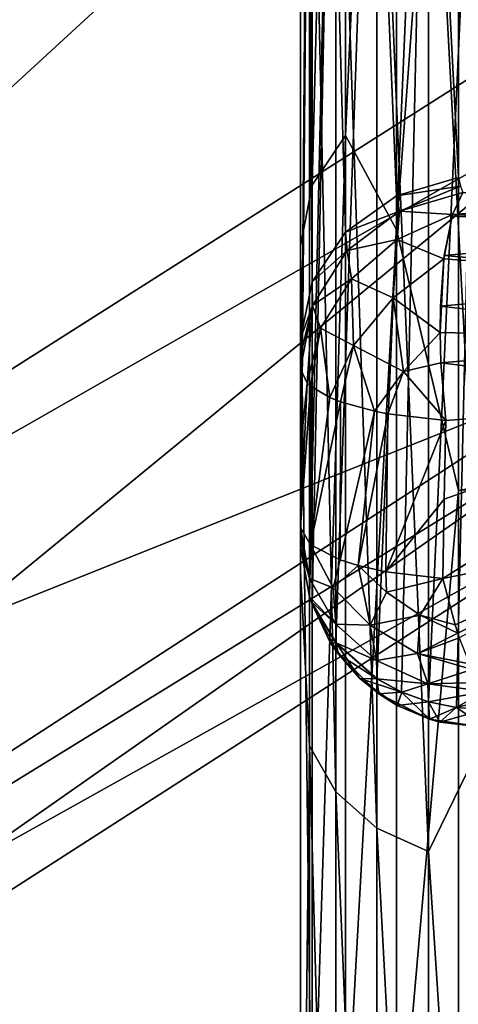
# Model space of a CAD drawing. Header units: millimetres. Extents: x -147 to 182, y -41 to 41.
# Tile 262 of 309: x 138.394 to 138.872, y -20.756 to -19.683. Entities that reach past the tile are written whole.
import ezdxf

# ---------------------------------------------------------------- set-up
doc = ezdxf.new("R2010")
doc.units = ezdxf.units.MM
doc.header["$LTSCALE"] = 51.403556
for name, color, linetype in [('101', 7, 'CONTINUOUS'), ('113', 7, 'CONTINUOUS'), ('116', 7, 'CONTINUOUS'), ('117', 7, 'CONTINUOUS'), ('119', 7, 'CONTINUOUS'), ('125', 7, 'CONTINUOUS'), ('126', 7, 'CONTINUOUS'), ('127', 7, 'CONTINUOUS'), ('128', 7, 'CONTINUOUS'), ('140', 7, 'CONTINUOUS'), ('16', 7, 'CONTINUOUS'), ('17', 7, 'CONTINUOUS'), ('96', 7, 'CONTINUOUS'), ('98', 7, 'CONTINUOUS'), ('99', 7, 'CONTINUOUS')]:
    doc.layers.add(name, color=color, linetype=linetype)

msp = doc.modelspace()

# ---------------------------------------------------------------- linework, layer by layer
at = {"layer": '101', "color": 7, "linetype": 'CONTINUOUS'}
for points in [[(138.7, -18.911, 12.7332), (138.7, -20.257, 10.4601), (138.7098, -18.9905, 12.726), (138.7, -18.911, 12.7332)], [(138.7, -20.284, -10.4077), (138.7, -18.944, -12.684), (138.7098, -19.1881, -12.426), (138.7, -20.284, -10.4077)], [(138.7, -20.257, 10.4601), (138.7098, -20.3121, 10.4885), (138.7098, -18.9905, 12.726), (138.7, -20.257, 10.4601)], [(138.7098, -20.3121, 10.4885), (138.7385, -19.0371, 12.7572), (138.7098, -18.9905, 12.726), (138.7098, -20.3121, 10.4885)], [(138.7129, -20.3198, 10.4925), (138.7385, -19.0371, 12.7572), (138.7098, -20.3121, 10.4885), (138.7129, -20.3198, 10.4925)], [(138.7385, -20.3619, 10.5142), (138.7385, -19.0371, 12.7572), (138.7129, -20.3198, 10.4925), (138.7385, -20.3619, 10.5142)], [(138.7385, -20.3619, 10.5142), (138.7833, -19.0739, 12.7819), (138.7385, -19.0371, 12.7572), (138.7385, -20.3619, 10.5142)], [(138.7833, -20.4013, 10.5346), (138.7833, -19.0739, 12.7819), (138.7385, -20.3619, 10.5142), (138.7833, -20.4013, 10.5346)], [(138.7833, -20.4013, 10.5346), (138.8395, -19.0974, 12.7976), (138.7833, -19.0739, 12.7819), (138.7833, -20.4013, 10.5346)], [(138.8703, -20.4327, 10.5508), (138.9018, -19.0771, 12.8446), (138.8395, -20.4264, 10.5475), (138.8703, -20.4327, 10.5508)], [(138.8395, -20.4264, 10.5475), (138.9018, -19.0771, 12.8446), (138.8395, -19.0974, 12.7976), (138.8395, -20.4264, 10.5475)], [(138.9018, -20.4347, 10.5518), (138.9018, -19.0771, 12.8446), (138.8703, -20.4327, 10.5508), (138.9018, -20.4347, 10.5518)], [(138.8103, -20.4158, 10.5421), (138.8395, -19.0974, 12.7976), (138.7833, -20.4013, 10.5346), (138.8103, -20.4158, 10.5421)], [(138.8395, -20.4264, 10.5475), (138.8395, -19.0974, 12.7976), (138.8103, -20.4158, 10.5421), (138.8395, -20.4264, 10.5475)], [(138.9018, -19.1103, -12.7951), (138.9018, -20.462, -10.4988), (138.8395, -19.2961, -12.4959), (138.9018, -19.1103, -12.7951)], [(138.7, -20.284, -10.4077), (138.7098, -19.1881, -12.426), (138.7098, -20.4744, -10.168), (138.7, -20.284, -10.4077)], [(138.7385, -19.2352, -12.4564), (138.7385, -20.5246, -10.1929), (138.7098, -19.1881, -12.426), (138.7385, -19.2352, -12.4564)], [(138.7098, -19.1881, -12.426), (138.7385, -20.5246, -10.1929), (138.7098, -20.4744, -10.168), (138.7098, -19.1881, -12.426)], [(138.7832, -19.2724, -12.4805), (138.7832, -20.5643, -10.2127), (138.7385, -19.2352, -12.4564), (138.7832, -19.2724, -12.4805)], [(138.7385, -19.2352, -12.4564), (138.7832, -20.5643, -10.2127), (138.7385, -20.5246, -10.1929), (138.7385, -19.2352, -12.4564)], [(138.8395, -19.2961, -12.4959), (138.8395, -20.5896, -10.2252), (138.7832, -19.2724, -12.4805), (138.8395, -19.2961, -12.4959)], [(138.7832, -19.2724, -12.4805), (138.8395, -20.5896, -10.2252), (138.7832, -20.5643, -10.2127), (138.7832, -19.2724, -12.4805)], [(138.8395, -19.2961, -12.4959), (138.9018, -20.462, -10.4988), (138.8395, -20.5896, -10.2252), (138.8395, -19.2961, -12.4959)], [(138.7, -21.3516, -7.9918), (138.7, -20.284, -10.4077), (138.7098, -20.4744, -10.168), (138.7, -21.3516, -7.9918)], [(138.9018, -20.462, -10.4988), (138.9018, -21.539, -8.0616), (138.8395, -20.5896, -10.2252), (138.9018, -20.462, -10.4988)], [(138.7, -21.3516, -7.9918), (138.7098, -20.4744, -10.168), (138.7098, -21.4961, -7.7786), (138.7, -21.3516, -7.9918)], [(138.7385, -20.5246, -10.1929), (138.7385, -21.5488, -7.7977), (138.7098, -20.4744, -10.168), (138.7385, -20.5246, -10.1929)], [(138.7098, -20.4744, -10.168), (138.7385, -21.5488, -7.7977), (138.7098, -21.4961, -7.7786), (138.7098, -20.4744, -10.168)], [(138.7832, -20.5643, -10.2127), (138.7832, -21.5905, -7.8128), (138.7385, -20.5246, -10.1929), (138.7832, -20.5643, -10.2127)], [(138.7385, -20.5246, -10.1929), (138.7832, -21.5905, -7.8128), (138.7385, -21.5488, -7.7977), (138.7385, -20.5246, -10.1929)], [(138.8395, -20.5896, -10.2252), (138.8395, -21.6171, -7.8224), (138.7832, -20.5643, -10.2127), (138.8395, -20.5896, -10.2252)], [(138.7832, -20.5643, -10.2127), (138.8395, -21.6171, -7.8224), (138.7832, -21.5905, -7.8128), (138.7832, -20.5643, -10.2127)], [(138.8395, -20.5896, -10.2252), (138.9018, -21.539, -8.0616), (138.8395, -21.6171, -7.8224), (138.8395, -20.5896, -10.2252)]]:
    msp.add_3dface(points, dxfattribs=at)
at = {"layer": '113', "color": 7, "linetype": 'CONTINUOUS'}
for points in [[(138.7098, -20.3121, 10.4885), (138.7, -20.257, 10.4601), (138.7099, -20.312, 10.4314), (138.7098, -20.3121, 10.4885)], [(138.7118, -20.3169, 10.4288), (138.7098, -20.3121, 10.4885), (138.7099, -20.312, 10.4314), (138.7118, -20.3169, 10.4288)], [(138.7129, -20.3198, 10.4925), (138.7098, -20.3121, 10.4885), (138.7118, -20.3169, 10.4288), (138.7129, -20.3198, 10.4925)], [(138.7329, -20.3624, 10.4289), (138.7129, -20.3198, 10.4925), (138.7118, -20.3169, 10.4288), (138.7329, -20.3624, 10.4289)], [(138.7329, -20.3624, 10.4289), (138.7118, -20.3169, 10.4288), (138.7389, -20.3622, 10.4055), (138.7329, -20.3624, 10.4289)], [(138.7385, -20.3619, 10.5142), (138.7129, -20.3198, 10.4925), (138.7415, -20.3746, 10.4922), (138.7385, -20.3619, 10.5142)], [(138.7415, -20.3746, 10.4922), (138.7129, -20.3198, 10.4925), (138.7329, -20.3624, 10.4289), (138.7415, -20.3746, 10.4922)], [(138.7648, -20.401, 10.4288), (138.7329, -20.3624, 10.4289), (138.7389, -20.3622, 10.4055), (138.7648, -20.401, 10.4288)], [(138.7648, -20.401, 10.4288), (138.7415, -20.3746, 10.4922), (138.7329, -20.3624, 10.4289), (138.7648, -20.401, 10.4288)], [(138.7833, -20.4013, 10.5346), (138.7385, -20.3619, 10.5142), (138.7415, -20.3746, 10.4922), (138.7833, -20.4013, 10.5346)], [(138.7838, -20.4015, 10.3852), (138.7648, -20.401, 10.4288), (138.7389, -20.3622, 10.4055), (138.7838, -20.4015, 10.3852)], [(138.7855, -20.4178, 10.4921), (138.7833, -20.4013, 10.5346), (138.7415, -20.3746, 10.4922), (138.7855, -20.4178, 10.4921)], [(138.7855, -20.4178, 10.4921), (138.7415, -20.3746, 10.4922), (138.7648, -20.401, 10.4288), (138.7855, -20.4178, 10.4921)], [(138.8053, -20.4303, 10.4287), (138.7855, -20.4178, 10.4921), (138.7648, -20.401, 10.4288), (138.8053, -20.4303, 10.4287)], [(138.8053, -20.4303, 10.4287), (138.7648, -20.401, 10.4288), (138.8107, -20.4159, 10.3778), (138.8053, -20.4303, 10.4287)], [(138.8107, -20.4159, 10.3778), (138.7648, -20.401, 10.4288), (138.7838, -20.4015, 10.3852), (138.8107, -20.4159, 10.3778)], [(138.8103, -20.4158, 10.5421), (138.7833, -20.4013, 10.5346), (138.7855, -20.4178, 10.4921), (138.8103, -20.4158, 10.5421)], [(138.8407, -20.4453, 10.4919), (138.8103, -20.4158, 10.5421), (138.7855, -20.4178, 10.4921), (138.8407, -20.4453, 10.4919)], [(138.8407, -20.4453, 10.4919), (138.7855, -20.4178, 10.4921), (138.8053, -20.4303, 10.4287), (138.8407, -20.4453, 10.4919)], [(138.8396, -20.4264, 10.3725), (138.8053, -20.4303, 10.4287), (138.8107, -20.4159, 10.3778), (138.8396, -20.4264, 10.3725)], [(138.8395, -20.4264, 10.5475), (138.8103, -20.4158, 10.5421), (138.8407, -20.4453, 10.4919), (138.8395, -20.4264, 10.5475)], [(138.8519, -20.4486, 10.4286), (138.8053, -20.4303, 10.4287), (138.8396, -20.4264, 10.3725), (138.8519, -20.4486, 10.4286)], [(138.8703, -20.4327, 10.5508), (138.8395, -20.4264, 10.5475), (138.8407, -20.4453, 10.4919), (138.8703, -20.4327, 10.5508)], [(138.87, -20.4327, 10.3693), (138.8519, -20.4486, 10.4286), (138.8396, -20.4264, 10.3725), (138.87, -20.4327, 10.3693)], [(138.8519, -20.4486, 10.4286), (138.8407, -20.4453, 10.4919), (138.8053, -20.4303, 10.4287), (138.8519, -20.4486, 10.4286)], [(138.9017, -20.4545, 10.4918), (138.8703, -20.4327, 10.5508), (138.8407, -20.4453, 10.4919), (138.9017, -20.4545, 10.4918)], [(138.9012, -20.4348, 10.3685), (138.8519, -20.4486, 10.4286), (138.87, -20.4327, 10.3693), (138.9012, -20.4348, 10.3685)], [(138.9012, -20.4348, 10.3685), (138.9015, -20.4545, 10.4284), (138.8519, -20.4486, 10.4286), (138.9012, -20.4348, 10.3685)], [(138.9018, -20.4347, 10.5518), (138.8703, -20.4327, 10.5508), (138.9017, -20.4545, 10.4918), (138.9018, -20.4347, 10.5518)], [(138.9015, -20.4545, 10.4284), (138.9017, -20.4545, 10.4918), (138.8407, -20.4453, 10.4919), (138.9015, -20.4545, 10.4284)], [(138.9015, -20.4545, 10.4284), (138.8407, -20.4453, 10.4919), (138.8519, -20.4486, 10.4286), (138.9015, -20.4545, 10.4284)]]:
    msp.add_3dface(points, dxfattribs=at)
at = {"layer": '116', "color": 7, "linetype": 'CONTINUOUS'}
for points in [[(138.7491, -19.809, -10.5917), (138.7491, -18.424, -12.8506), (138.7127, -19.863, -10.6206), (138.7491, -19.809, -10.5917)], [(138.7127, -19.863, -10.6206), (138.7491, -18.424, -12.8506), (138.7127, -18.4742, -12.8856), (138.7127, -19.863, -10.6206)], [(138.7491, -19.809, -10.5917), (138.8047, -18.5888, -12.5314), (138.7491, -18.424, -12.8506), (138.7491, -19.809, -10.5917)], [(138.7, -18.5369, -12.9181), (138.7127, -19.863, -10.6206), (138.7127, -18.4742, -12.8856), (138.7, -18.5369, -12.9181)], [(138.7, -18.5369, -12.9181), (138.7, -19.9293, -10.6451), (138.7127, -19.863, -10.6206), (138.7, -18.5369, -12.9181)], [(138.8047, -18.5437, 12.5981), (138.8047, -19.8746, 10.372), (138.7491, -18.5519, 12.6653), (138.8047, -18.5437, 12.5981)], [(138.8722, -18.5889, 12.4914), (138.8722, -19.8549, 10.3617), (138.8047, -18.5437, 12.5981), (138.8722, -18.5889, 12.4914)], [(138.8047, -18.5437, 12.5981), (138.8722, -19.8549, 10.3617), (138.8047, -19.8746, 10.372), (138.8047, -18.5437, 12.5981)], [(138.7491, -18.5519, 12.6653), (138.7491, -19.9142, 10.3926), (138.7127, -18.6024, 12.6998), (138.7491, -18.5519, 12.6653)], [(138.7491, -18.5519, 12.6653), (138.8047, -19.8746, 10.372), (138.7491, -19.9142, 10.3926), (138.7491, -18.5519, 12.6653)], [(138.8047, -19.9118, -10.3005), (138.8047, -18.5888, -12.5314), (138.7491, -19.809, -10.5917), (138.8047, -19.9118, -10.3005)], [(138.8047, -19.9118, -10.3005), (138.8722, -19.0033, -11.8516), (138.8047, -18.5888, -12.5314), (138.8047, -19.9118, -10.3005)], [(138.7, -18.667, 12.7294), (138.7127, -18.6024, 12.6998), (138.7127, -19.9684, 10.4209), (138.7, -18.667, 12.7294)], [(138.7127, -18.6024, 12.6998), (138.7491, -19.9142, 10.3926), (138.7127, -19.9684, 10.4209), (138.7127, -18.6024, 12.6998)], [(138.7, -20.0305, 10.4533), (138.7, -18.667, 12.7294), (138.7127, -19.9684, 10.4209), (138.7, -20.0305, 10.4533)], [(138.8722, -20.1961, -9.68), (138.8722, -19.0033, -11.8516), (138.8047, -19.9118, -10.3005), (138.8722, -20.1961, -9.68)], [(138.7491, -20.9184, -8.1855), (138.7491, -19.809, -10.5917), (138.7127, -20.9754, -8.2078), (138.7491, -20.9184, -8.1855)], [(138.7127, -20.9754, -8.2078), (138.7491, -19.809, -10.5917), (138.7127, -19.863, -10.6206), (138.7127, -20.9754, -8.2078)], [(138.7491, -20.9184, -8.1855), (138.8047, -19.9118, -10.3005), (138.7491, -19.809, -10.5917), (138.7491, -20.9184, -8.1855)], [(138.7, -19.9293, -10.6451), (138.7127, -20.9754, -8.2078), (138.7127, -19.863, -10.6206), (138.7, -19.9293, -10.6451)], [(138.8047, -20.9682, -7.9318), (138.8047, -19.9118, -10.3005), (138.7491, -20.9184, -8.1855), (138.8047, -20.9682, -7.9318)], [(138.8047, -20.9682, -7.9318), (138.8722, -20.1961, -9.68), (138.8047, -19.9118, -10.3005), (138.8047, -20.9682, -7.9318)], [(138.7, -19.9293, -10.6451), (138.7, -21.0443, -8.2239), (138.7127, -20.9754, -8.2078), (138.7, -19.9293, -10.6451)], [(138.8722, -21.1417, -7.39), (138.8722, -20.1961, -9.68), (138.8047, -20.9682, -7.9318), (138.8722, -21.1417, -7.39)]]:
    msp.add_3dface(points, dxfattribs=at)
at = {"layer": '117', "color": 7, "linetype": 'CONTINUOUS'}
for points in [[(138.8722, -19.8549, 10.3617), (138.8745, -19.8641, 10.3406), (138.8047, -19.8746, 10.372), (138.8722, -19.8549, 10.3617)], [(138.8047, -19.8746, 10.372), (138.8745, -19.8641, 10.3406), (138.808, -19.8914, 10.3235), (138.8047, -19.8746, 10.372)], [(138.8745, -19.8641, 10.3406), (138.8772, -19.8709, 10.3182), (138.808, -19.8914, 10.3235), (138.8745, -19.8641, 10.3406)], [(138.7491, -19.9142, 10.3926), (138.8047, -19.8746, 10.372), (138.808, -19.8914, 10.3235), (138.7491, -19.9142, 10.3926)], [(138.7508, -19.9344, 10.3347), (138.7491, -19.9142, 10.3926), (138.808, -19.8914, 10.3235), (138.7508, -19.9344, 10.3347)], [(138.7127, -19.9684, 10.4209), (138.7491, -19.9142, 10.3926), (138.7508, -19.9344, 10.3347), (138.7127, -19.9684, 10.4209)], [(138.7131, -19.9943, 10.3502), (138.7127, -19.9684, 10.4209), (138.7508, -19.9344, 10.3347), (138.7131, -19.9943, 10.3502)], [(138.7, -20.0305, 10.4533), (138.7127, -19.9684, 10.4209), (138.7131, -19.9943, 10.3502), (138.7, -20.0305, 10.4533)], [(138.7, -20.0633, 10.368), (138.7, -20.0492, 10.4119), (138.7131, -19.9943, 10.3502), (138.7, -20.0633, 10.368)], [(138.7, -20.0492, 10.4119), (138.7, -20.0305, 10.4533), (138.7131, -19.9943, 10.3502), (138.7, -20.0492, 10.4119)]]:
    msp.add_3dface(points, dxfattribs=at)
at = {"layer": '119', "color": 7, "linetype": 'CONTINUOUS'}
for points in [[(138.8553, -20.2918, 10.2327), (139.0767, -20.2481, 10.1587), (138.8686, -20.3425, 10.2529), (138.8553, -20.2918, 10.2327)], [(138.8686, -20.3425, 10.2529), (139.0767, -20.2481, 10.1587), (138.8716, -20.3517, 10.2587), (138.8686, -20.3425, 10.2529)], [(138.8716, -20.3517, 10.2587), (139.0767, -20.2481, 10.1587), (138.8732, -20.3565, 10.2619), (138.8716, -20.3517, 10.2587)]]:
    msp.add_3dface(points, dxfattribs=at)
at = {"layer": '125', "color": 7, "linetype": 'CONTINUOUS'}
for points in [[(138.8772, -19.8709, 10.3182), (139.1861, -19.871, 10.186), (138.866, -19.895, 10.2655), (138.8772, -19.8709, 10.3182)], [(139.1861, -19.871, 10.186), (139.1708, -19.9115, 10.1362), (138.866, -19.895, 10.2655), (139.1861, -19.871, 10.186)], [(138.8654, -19.8969, 10.2626), (139.1708, -19.9115, 10.1362), (138.8569, -19.9396, 10.2169), (138.8654, -19.8969, 10.2626)], [(138.866, -19.895, 10.2655), (139.1708, -19.9115, 10.1362), (138.8654, -19.8969, 10.2626), (138.866, -19.895, 10.2655)], [(139.1708, -19.9115, 10.1362), (139.1614, -19.9666, 10.1012), (138.8569, -19.9396, 10.2169), (139.1708, -19.9115, 10.1362)], [(138.8564, -19.9434, 10.2139), (139.1614, -19.9666, 10.1012), (138.8526, -19.9949, 10.1861), (138.8564, -19.9434, 10.2139)], [(138.8569, -19.9396, 10.2169), (139.1614, -19.9666, 10.1012), (138.8564, -19.9434, 10.2139), (138.8569, -19.9396, 10.2169)], [(139.1614, -19.9666, 10.1012), (139.159, -20.0305, 10.085), (138.8526, -19.9949, 10.1861), (139.1614, -19.9666, 10.1012)], [(138.8526, -19.9949, 10.1861), (139.159, -20.0305, 10.085), (138.8523, -20.0238, 10.1778), (138.8526, -19.9949, 10.1861)], [(138.8523, -20.0238, 10.1778), (139.159, -20.0305, 10.085), (138.8532, -20.0569, 10.1736), (138.8523, -20.0238, 10.1778)], [(139.159, -20.0305, 10.085), (139.1662, -20.096, 10.0883), (138.8532, -20.0569, 10.1736), (139.159, -20.0305, 10.085)], [(139.1662, -20.096, 10.0883), (138.8584, -20.1196, 10.1806), (138.8532, -20.0569, 10.1736), (139.1662, -20.096, 10.0883)]]:
    msp.add_3dface(points, dxfattribs=at)
at = {"layer": '126', "color": 7, "linetype": 'CONTINUOUS'}
for points in [[(138.808, -19.8914, 10.3235), (138.8772, -19.8709, 10.3182), (138.866, -19.895, 10.2655), (138.808, -19.8914, 10.3235)], [(138.7508, -19.9344, 10.3347), (138.808, -19.8914, 10.3235), (138.8055, -19.9224, 10.2621), (138.7508, -19.9344, 10.3347)], [(138.808, -19.8914, 10.3235), (138.866, -19.895, 10.2655), (138.8055, -19.9224, 10.2621), (138.808, -19.8914, 10.3235)], [(138.866, -19.895, 10.2655), (138.8564, -19.9434, 10.2139), (138.8055, -19.9224, 10.2621), (138.866, -19.895, 10.2655)], [(138.866, -19.895, 10.2655), (138.8569, -19.9396, 10.2169), (138.8564, -19.9434, 10.2139), (138.866, -19.895, 10.2655)], [(138.866, -19.895, 10.2655), (138.8654, -19.8969, 10.2626), (138.8569, -19.9396, 10.2169), (138.866, -19.895, 10.2655)], [(138.7558, -19.9653, 10.27), (138.7508, -19.9344, 10.3347), (138.8055, -19.9224, 10.2621), (138.7558, -19.9653, 10.27)], [(138.7558, -19.9653, 10.27), (138.8055, -19.9224, 10.2621), (138.801, -19.9859, 10.2124), (138.7558, -19.9653, 10.27)], [(138.8055, -19.9224, 10.2621), (138.8564, -19.9434, 10.2139), (138.801, -19.9859, 10.2124), (138.8055, -19.9224, 10.2621)], [(138.7131, -19.9943, 10.3502), (138.7508, -19.9344, 10.3347), (138.7558, -19.9653, 10.27), (138.7131, -19.9943, 10.3502)], [(138.8564, -19.9434, 10.2139), (138.8523, -20.0238, 10.1778), (138.801, -19.9859, 10.2124), (138.8564, -19.9434, 10.2139)], [(138.8564, -19.9434, 10.2139), (138.8526, -19.9949, 10.1861), (138.8523, -20.0238, 10.1778), (138.8564, -19.9434, 10.2139)], [(138.7219, -20.0189, 10.2887), (138.7131, -19.9943, 10.3502), (138.7558, -19.9653, 10.27), (138.7219, -20.0189, 10.2887)], [(138.7219, -20.0189, 10.2887), (138.7558, -19.9653, 10.27), (138.7579, -20.0378, 10.2296), (138.7219, -20.0189, 10.2887)], [(138.7558, -19.9653, 10.27), (138.801, -19.9859, 10.2124), (138.7579, -20.0378, 10.2296), (138.7558, -19.9653, 10.27)], [(138.801, -19.9859, 10.2124), (138.8124, -20.0661, 10.1882), (138.7579, -20.0378, 10.2296), (138.801, -19.9859, 10.2124)], [(138.8523, -20.0238, 10.1778), (138.8124, -20.0661, 10.1882), (138.801, -19.9859, 10.2124), (138.8523, -20.0238, 10.1778)], [(138.7, -20.0633, 10.368), (138.7131, -19.9943, 10.3502), (138.7074, -20.0788, 10.3163), (138.7, -20.0633, 10.368)], [(138.7074, -20.0788, 10.3163), (138.7131, -19.9943, 10.3502), (138.7219, -20.0189, 10.2887), (138.7074, -20.0788, 10.3163)], [(138.7074, -20.0788, 10.3163), (138.7219, -20.0189, 10.2887), (138.7111, -20.0822, 10.3051), (138.7074, -20.0788, 10.3163)], [(138.7219, -20.0189, 10.2887), (138.7322, -20.0946, 10.2638), (138.7111, -20.0822, 10.3051), (138.7219, -20.0189, 10.2887)], [(138.7219, -20.0189, 10.2887), (138.7579, -20.0378, 10.2296), (138.7322, -20.0946, 10.2638), (138.7219, -20.0189, 10.2887)], [(138.8523, -20.0238, 10.1778), (138.8532, -20.0569, 10.1736), (138.8124, -20.0661, 10.1882), (138.8523, -20.0238, 10.1778)], [(138.7579, -20.0378, 10.2296), (138.7437, -20.0992, 10.2485), (138.7322, -20.0946, 10.2638), (138.7579, -20.0378, 10.2296)], [(138.7809, -20.1095, 10.2141), (138.7437, -20.0992, 10.2485), (138.7579, -20.0378, 10.2296), (138.7809, -20.1095, 10.2141)], [(138.8124, -20.0661, 10.1882), (138.7809, -20.1095, 10.2141), (138.7579, -20.0378, 10.2296), (138.8124, -20.0661, 10.1882)], [(138.8532, -20.0569, 10.1736), (138.8584, -20.1196, 10.1806), (138.8124, -20.0661, 10.1882), (138.8532, -20.0569, 10.1736)], [(138.7809, -20.1095, 10.2141), (138.8124, -20.0661, 10.1882), (138.7952, -20.1123, 10.2048), (138.7809, -20.1095, 10.2141)], [(138.8124, -20.0661, 10.1882), (138.8584, -20.1196, 10.1806), (138.7952, -20.1123, 10.2048), (138.8124, -20.0661, 10.1882)]]:
    msp.add_3dface(points, dxfattribs=at)
at = {"layer": '127', "color": 7, "linetype": 'CONTINUOUS'}
for points in [[(138.7, -20.1497, 10.3938), (138.7, -20.0633, 10.368), (138.7074, -20.0788, 10.3163), (138.7, -20.1497, 10.3938)], [(138.7, -20.2365, 10.4196), (138.7, -20.1497, 10.3938), (138.7074, -20.0788, 10.3163), (138.7, -20.2365, 10.4196)], [(138.7, -20.2365, 10.4196), (138.7074, -20.0788, 10.3163), (138.7111, -20.0822, 10.3051), (138.7, -20.2365, 10.4196)], [(138.7, -20.2365, 10.4196), (138.7111, -20.0822, 10.3051), (138.711, -20.2551, 10.3568), (138.7, -20.2365, 10.4196)], [(138.7111, -20.0822, 10.3051), (138.7322, -20.0946, 10.2638), (138.711, -20.2551, 10.3568), (138.7111, -20.0822, 10.3051)], [(138.7322, -20.0946, 10.2638), (138.7437, -20.0992, 10.2485), (138.711, -20.2551, 10.3568), (138.7322, -20.0946, 10.2638)], [(138.711, -20.2551, 10.3568), (138.7437, -20.0992, 10.2485), (138.7432, -20.2717, 10.3005), (138.711, -20.2551, 10.3568)], [(138.7437, -20.0992, 10.2485), (138.7809, -20.1095, 10.2141), (138.7432, -20.2717, 10.3005), (138.7437, -20.0992, 10.2485)], [(138.7432, -20.2717, 10.3005), (138.7809, -20.1095, 10.2141), (138.7628, -20.2778, 10.2801), (138.7432, -20.2717, 10.3005)], [(138.7809, -20.1095, 10.2141), (138.7952, -20.1123, 10.2048), (138.7628, -20.2778, 10.2801), (138.7809, -20.1095, 10.2141)], [(138.7628, -20.2778, 10.2801), (138.7952, -20.1123, 10.2048), (138.7933, -20.2845, 10.2574), (138.7628, -20.2778, 10.2801)], [(138.7952, -20.1123, 10.2048), (138.8584, -20.1196, 10.1806), (138.7933, -20.2845, 10.2574), (138.7952, -20.1123, 10.2048)], [(138.8584, -20.1196, 10.1806), (138.8568, -20.2055, 10.2067), (138.7933, -20.2845, 10.2574), (138.8584, -20.1196, 10.1806)], [(138.8568, -20.2055, 10.2067), (138.8553, -20.2918, 10.2327), (138.7933, -20.2845, 10.2574), (138.8568, -20.2055, 10.2067)]]:
    msp.add_3dface(points, dxfattribs=at)
at = {"layer": '128', "color": 7, "linetype": 'CONTINUOUS'}
for points in [[(138.7, -20.2365, 10.4196), (138.711, -20.2551, 10.3568), (138.7099, -20.2919, 10.3918), (138.7, -20.2365, 10.4196)], [(138.711, -20.2551, 10.3568), (138.7358, -20.302, 10.3262), (138.7099, -20.2919, 10.3918), (138.711, -20.2551, 10.3568)], [(138.711, -20.2551, 10.3568), (138.7432, -20.2717, 10.3005), (138.7358, -20.302, 10.3262), (138.711, -20.2551, 10.3568)], [(138.7432, -20.2717, 10.3005), (138.7628, -20.2778, 10.2801), (138.7358, -20.302, 10.3262), (138.7432, -20.2717, 10.3005)], [(138.7628, -20.2778, 10.2801), (138.7759, -20.3428, 10.3043), (138.7358, -20.302, 10.3262), (138.7628, -20.2778, 10.2801)], [(138.7628, -20.2778, 10.2801), (138.7933, -20.2845, 10.2574), (138.794, -20.3067, 10.2652), (138.7628, -20.2778, 10.2801)], [(138.7759, -20.3428, 10.3043), (138.7628, -20.2778, 10.2801), (138.794, -20.3067, 10.2652), (138.7759, -20.3428, 10.3043)], [(138.7933, -20.2845, 10.2574), (138.8553, -20.2918, 10.2327), (138.794, -20.3067, 10.2652), (138.7933, -20.2845, 10.2574)], [(138.7099, -20.2919, 10.3918), (138.7358, -20.302, 10.3262), (138.7385, -20.3419, 10.3668), (138.7099, -20.2919, 10.3918)], [(138.794, -20.3067, 10.2652), (138.8553, -20.2918, 10.2327), (138.8306, -20.3318, 10.2581), (138.794, -20.3067, 10.2652)], [(138.8553, -20.2918, 10.2327), (138.8686, -20.3425, 10.2529), (138.8306, -20.3318, 10.2581), (138.8553, -20.2918, 10.2327)], [(138.7358, -20.302, 10.3262), (138.7759, -20.3428, 10.3043), (138.7385, -20.3419, 10.3668), (138.7358, -20.302, 10.3262)], [(138.7759, -20.3428, 10.3043), (138.794, -20.3067, 10.2652), (138.8306, -20.3318, 10.2581), (138.7759, -20.3428, 10.3043)], [(138.8277, -20.3736, 10.2932), (138.7759, -20.3428, 10.3043), (138.8306, -20.3318, 10.2581), (138.8277, -20.3736, 10.2932)], [(138.8716, -20.3517, 10.2587), (138.8277, -20.3736, 10.2932), (138.8306, -20.3318, 10.2581), (138.8716, -20.3517, 10.2587)], [(138.8686, -20.3425, 10.2529), (138.8716, -20.3517, 10.2587), (138.8306, -20.3318, 10.2581), (138.8686, -20.3425, 10.2529)], [(138.7385, -20.3419, 10.3668), (138.7759, -20.3428, 10.3043), (138.783, -20.3815, 10.347), (138.7385, -20.3419, 10.3668)], [(138.7759, -20.3428, 10.3043), (138.8277, -20.3736, 10.2932), (138.783, -20.3815, 10.347), (138.7759, -20.3428, 10.3043)], [(138.8716, -20.3517, 10.2587), (138.8732, -20.3565, 10.2619), (138.8277, -20.3736, 10.2932), (138.8716, -20.3517, 10.2587)], [(138.8732, -20.3565, 10.2619), (138.8843, -20.3848, 10.2864), (138.8277, -20.3736, 10.2932), (138.8732, -20.3565, 10.2619)], [(138.783, -20.3815, 10.347), (138.8277, -20.3736, 10.2932), (138.8391, -20.4068, 10.3343), (138.783, -20.3815, 10.347)], [(138.8843, -20.3848, 10.2864), (138.8873, -20.3912, 10.2935), (138.8277, -20.3736, 10.2932), (138.8843, -20.3848, 10.2864)], [(138.8277, -20.3736, 10.2932), (138.8873, -20.3912, 10.2935), (138.8391, -20.4068, 10.3343), (138.8277, -20.3736, 10.2932)], [(138.8873, -20.3912, 10.2935), (138.8947, -20.4052, 10.3123), (138.8391, -20.4068, 10.3343), (138.8873, -20.3912, 10.2935)], [(138.8947, -20.4052, 10.3123), (138.9012, -20.4153, 10.3301), (138.8391, -20.4068, 10.3343), (138.8947, -20.4052, 10.3123)]]:
    msp.add_3dface(points, dxfattribs=at)
at = {"layer": '140', "color": 7, "linetype": 'CONTINUOUS'}
for points in [[(138.7, -20.2467, 10.4399), (138.7, -20.2365, 10.4196), (138.7099, -20.2919, 10.3918), (138.7, -20.2467, 10.4399)], [(138.7, -20.257, 10.4601), (138.7, -20.2467, 10.4399), (138.7099, -20.2919, 10.3918), (138.7, -20.257, 10.4601)], [(138.7099, -20.312, 10.4314), (138.7, -20.257, 10.4601), (138.7099, -20.2919, 10.3918), (138.7099, -20.312, 10.4314)], [(138.7099, -20.312, 10.4314), (138.7099, -20.2919, 10.3918), (138.7385, -20.3419, 10.3668), (138.7099, -20.312, 10.4314)], [(138.7118, -20.3169, 10.4288), (138.7099, -20.312, 10.4314), (138.7385, -20.3419, 10.3668), (138.7118, -20.3169, 10.4288)], [(138.7389, -20.3622, 10.4055), (138.7118, -20.3169, 10.4288), (138.7385, -20.3419, 10.3668), (138.7389, -20.3622, 10.4055)], [(138.7389, -20.3622, 10.4055), (138.7385, -20.3419, 10.3668), (138.783, -20.3815, 10.347), (138.7389, -20.3622, 10.4055)], [(138.7838, -20.4015, 10.3852), (138.7389, -20.3622, 10.4055), (138.783, -20.3815, 10.347), (138.7838, -20.4015, 10.3852)], [(138.7838, -20.4015, 10.3852), (138.783, -20.3815, 10.347), (138.8391, -20.4068, 10.3343), (138.7838, -20.4015, 10.3852)], [(138.8107, -20.4159, 10.3778), (138.7838, -20.4015, 10.3852), (138.8391, -20.4068, 10.3343), (138.8107, -20.4159, 10.3778)], [(138.8396, -20.4264, 10.3725), (138.8107, -20.4159, 10.3778), (138.8391, -20.4068, 10.3343), (138.8396, -20.4264, 10.3725)], [(138.9012, -20.4153, 10.3301), (138.8396, -20.4264, 10.3725), (138.8391, -20.4068, 10.3343), (138.9012, -20.4153, 10.3301)], [(138.9012, -20.4153, 10.3301), (138.87, -20.4327, 10.3693), (138.8396, -20.4264, 10.3725), (138.9012, -20.4153, 10.3301)], [(138.9012, -20.4153, 10.3301), (138.9012, -20.425, 10.3493), (138.87, -20.4327, 10.3693), (138.9012, -20.4153, 10.3301)], [(138.9012, -20.425, 10.3493), (138.9012, -20.4348, 10.3685), (138.87, -20.4327, 10.3693), (138.9012, -20.425, 10.3493)]]:
    msp.add_3dface(points, dxfattribs=at)
at = {"layer": '16', "color": 7, "linetype": 'CONTINUOUS'}
for points in [[(139.023, -18.3281, -8.5465), (139.023, -19.1698, -6.4407), (137.3009, -20.0409, -7.2943), (139.023, -18.3281, -8.5465)], [(137.3009, -19.0585, -9.5716), (139.023, -18.3281, -8.5465), (137.3009, -20.0409, -7.2943), (137.3009, -19.0585, -9.5716)], [(139.023, -19.6582, 4.7454), (139.023, -19.0033, 6.9166), (137.3009, -20.7522, 4.9184), (139.023, -19.6582, 4.7454)], [(137.3009, -20.7522, 4.9184), (139.023, -19.0033, 6.9166), (137.3009, -20.0409, 7.2943), (137.3009, -20.7522, 4.9184)], [(139.023, -19.1698, -6.4407), (139.023, -19.7704, -4.2539), (137.3009, -20.7522, -4.9184), (139.023, -19.1698, -6.4407)], [(137.3009, -20.0409, -7.2943), (139.023, -19.1698, -6.4407), (137.3009, -20.7522, -4.9184), (137.3009, -20.0409, -7.2943)], [(139.023, -20.0659, 2.5146), (139.023, -19.6582, 4.7454), (137.3009, -20.7522, 4.9184), (139.023, -20.0659, 2.5146)], [(139.023, -19.7704, -4.2539), (139.023, -20.1224, -2.0135), (137.3009, -21.1828, -2.4759), (139.023, -19.7704, -4.2539)], [(137.3009, -20.7522, -4.9184), (139.023, -19.7704, -4.2539), (137.3009, -21.1828, -2.4759), (137.3009, -20.7522, -4.9184)], [(139.023, -20.2213, 0.2521), (139.023, -20.0659, 2.5146), (137.3009, -21.1828, 2.4759), (139.023, -20.2213, 0.2521)], [(137.3009, -21.1828, 2.4759), (139.023, -20.0659, 2.5146), (137.3009, -20.7522, 4.9184), (137.3009, -21.1828, 2.4759)], [(139.023, -20.1224, -2.0135), (139.023, -20.2213, 0.2521), (137.3009, -21.327, 0), (139.023, -20.1224, -2.0135)], [(137.3009, -21.1828, -2.4759), (139.023, -20.1224, -2.0135), (137.3009, -21.327, 0), (137.3009, -21.1828, -2.4759)], [(137.3009, -21.327, 0), (139.023, -20.2213, 0.2521), (137.3009, -21.1828, 2.4759), (137.3009, -21.327, 0)]]:
    msp.add_3dface(points, dxfattribs=at)
at = {"layer": '17', "color": 7, "linetype": 'CONTINUOUS'}
for points in [[(137.3009, -20.0409, 7.2943), (139.023, -19.0033, 6.9166), (139.023, -18.1094, 9.0008), (137.3009, -20.0409, 7.2943)], [(137.3009, -20.0409, 7.2943), (139.023, -18.1094, 9.0008), (137.3009, -19.0585, 9.5716), (137.3009, -20.0409, 7.2943)]]:
    msp.add_3dface(points, dxfattribs=at)
at = {"layer": '96', "color": 7, "linetype": 'CONTINUOUS'}
for points in [[(138.7, -19.9293, -10.6451), (138.7, -18.5369, -12.9181), (138.7, -18.944, -12.684), (138.7, -19.9293, -10.6451)], [(138.7, -18.667, 12.7294), (138.7, -20.0305, 10.4533), (138.7, -18.911, 12.7332), (138.7, -18.667, 12.7294)], [(138.7, -18.911, 12.7332), (138.7, -20.0305, 10.4533), (138.7, -20.257, 10.4601), (138.7, -18.911, 12.7332)], [(138.7, -20.284, -10.4077), (138.7, -19.9293, -10.6451), (138.7, -18.944, -12.684), (138.7, -20.284, -10.4077)], [(138.7, -21.0443, -8.2239), (138.7, -19.9293, -10.6451), (138.7, -20.284, -10.4077), (138.7, -21.0443, -8.2239)], [(138.7, -20.0305, 10.4533), (138.7, -20.0492, 10.4119), (138.7, -20.257, 10.4601), (138.7, -20.0305, 10.4533)], [(138.7, -20.0492, 10.4119), (138.7, -20.0633, 10.368), (138.7, -20.257, 10.4601), (138.7, -20.0492, 10.4119)], [(138.7, -20.0633, 10.368), (138.7, -20.1497, 10.3938), (138.7, -20.2467, 10.4399), (138.7, -20.0633, 10.368)], [(138.7, -20.257, 10.4601), (138.7, -20.0633, 10.368), (138.7, -20.2467, 10.4399), (138.7, -20.257, 10.4601)], [(138.7, -20.1497, 10.3938), (138.7, -20.2365, 10.4196), (138.7, -20.2467, 10.4399), (138.7, -20.1497, 10.3938)], [(138.7, -21.3516, -7.9918), (138.7, -21.0443, -8.2239), (138.7, -20.284, -10.4077), (138.7, -21.3516, -7.9918)]]:
    msp.add_3dface(points, dxfattribs=at)
at = {"layer": '98', "color": 7, "linetype": 'CONTINUOUS'}
for points in [[(139.0767, -20.2481, 10.1587), (138.8553, -20.2918, 10.2327), (139.1662, -20.096, 10.0883), (139.0767, -20.2481, 10.1587)], [(139.1662, -20.096, 10.0883), (138.8553, -20.2918, 10.2327), (138.8568, -20.2055, 10.2067), (139.1662, -20.096, 10.0883)], [(138.8584, -20.1196, 10.1806), (139.1662, -20.096, 10.0883), (138.8568, -20.2055, 10.2067), (138.8584, -20.1196, 10.1806)]]:
    msp.add_3dface(points, dxfattribs=at)
at = {"layer": '99', "color": 7, "linetype": 'CONTINUOUS'}
for points in [[(150.5846, -19.0529, -8.2187), (150.5846, -17.9701, -10.3748), (138.8722, -20.1961, -9.68), (150.5846, -19.0529, -8.2187)], [(138.8722, -20.1961, -9.68), (150.5846, -17.9701, -10.3748), (138.8722, -19.0033, -11.8516), (138.8722, -20.1961, -9.68)], [(138.8722, -21.1417, -7.39), (150.5846, -19.0529, -8.2187), (138.8722, -20.1961, -9.68), (138.8722, -21.1417, -7.39)]]:
    msp.add_3dface(points, dxfattribs=at)

doc.saveas('drawing.dxf')
